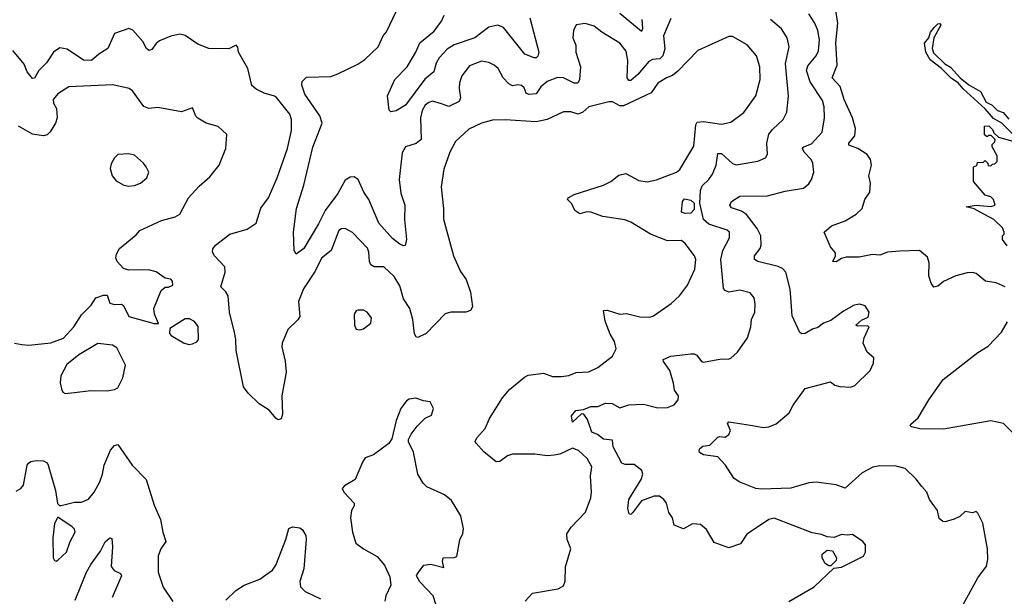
# Model space of a CAD drawing. Extents: x 1468344 to 1613994, y 525695 to 643861.
# Tile 343 of 427: x 1550514 to 1555930, y 603623 to 606794. Entities that reach past the tile are written whole.
import ezdxf

# ---------------------------------------------------------------- set-up
doc = ezdxf.new("R2010")
doc.units = 0

msp = doc.modelspace()

# ---------------------------------------------------------------- linework, layer by layer
at = {"layer": '0CON10XD'}
for points in [[(1554095, 606800), (1554055.5, 606705), (1554063.4, 606633.4), (1554051.4, 606595), (1554035, 606579.3), (1553995, 606574.7), (1553975, 606564.6), (1553915, 606492.1), (1553875, 606460.5), (1553865, 606460.5), (1553855.4, 606475), (1553859.5, 606569.5), (1553850.5, 606620.5), (1553815, 606664.4), (1553716, 606725), (1553675, 606758.8), (1553625, 606773.3), (1553575, 606766.7), (1553560, 606735), (1553556.7, 606695), (1553574.2, 606655), (1553573.1, 606615), (1553599.2, 606535), (1553593.9, 606465), (1553584, 606446), (1553565, 606445.4), (1553505, 606474.7), (1553473.3, 606476.7), (1553415, 606454.4), (1553381.2, 606425), (1553355, 606386.9), (1553315, 606382.5), (1553300, 606390), (1553289.4, 606419.4), (1553275, 606432.1), (1553255, 606436.1), (1553225, 606430.4), (1553205, 606441.1), (1553173.3, 606475), (1553145.4, 606525.4), (1553124.5, 606544.5), (1553095, 606559.4), (1553055, 606566.4), (1552988.8, 606541.2), (1552945.6, 606485), (1552933.3, 606446.7), (1552930.7, 606415), (1552938.9, 606365), (1552931.9, 606345), (1552875, 606316.7), (1552835, 606331.5), (1552785, 606345.4), (1552765, 606339.6), (1552745, 606323.5), (1552728.2, 606295), (1552718.2, 606255), (1552722.2, 606135), (1552696, 606114), (1552635.8, 606095), (1552617.5, 606062.5), (1552601.8, 605915), (1552610.8, 605840.8), (1552631.9, 605775), (1552631.4, 605695), (1552642, 605585), (1552635, 605552.5), (1552625, 605550), (1552605, 605559.2), (1552565, 605590.8), (1552489.6, 605675), (1552434.8, 605804.8), (1552407.6, 605845), (1552375.3, 605915.3), (1552355, 605929.4), (1552331.7, 605928.3), (1552305, 605911.4), (1552265, 605837.5), (1552194.8, 605745.2), (1552158.4, 605671.6), (1552076.9, 605535), (1552035, 605503.8), (1552024.2, 605524.2), (1552020, 605625), (1552037.3, 605755), (1552076.7, 605885), (1552126.5, 606093.5), (1552178.5, 606225), (1552164.8, 606264.8), (1552083.3, 606385), (1552066.9, 606435), (1552067.5, 606455), (1552091.4, 606478.6), (1552225, 606481.9), (1552265, 606495.6), (1552375, 606550), (1552412.5, 606575), (1552485.8, 606645), (1552514.4, 606705), (1552532.6, 606727.4), (1552585, 606839.4)], [(1553320, 606805), (1553368.9, 606615), (1553365, 606593.3), (1553355.6, 606584.4), (1553344.6, 606584.6), (1553292.9, 606605), (1553175, 606752.1), (1553145, 606763.8), (1553095, 606753.3), (1553017.8, 606695), (1552905, 606656.2), (1552865, 606632), (1552822.2, 606585), (1552805.3, 606555), (1552791.9, 606508.1), (1552742.5, 606467.5), (1552635.6, 606325), (1552585, 606293.8), (1552555, 606287.5), (1552547, 606297), (1552537.5, 606375), (1552577.5, 606465), (1552645, 606534.4), (1552693.2, 606615), (1552715, 606666.7), (1552795, 606730.4), (1552833.7, 606786.3), (1552848.3, 606818.3)], [(1553936.9, 606795), (1553940.5, 606745), (1553935, 606730), (1553815, 606827.7)], [(1555693, 603557), (1555783.8, 603725), (1555831.2, 603788.8), (1555838.6, 603825), (1555838.1, 603885), (1555812, 604025), (1555785, 604080), (1555775, 604090), (1555755, 604082.5), (1555715, 604088.8), (1555685, 604061.2), (1555655, 604046.7), (1555605, 604032), (1555592.5, 604035), (1555571.7, 604051.7), (1555562, 604095), (1555519.4, 604155), (1555504.4, 604195), (1555476.3, 604226.3), (1555445, 604267.8), (1555385, 604325.5), (1555335, 604339.3), (1555245, 604341.2), (1555206.6, 604333.4), (1555148.5, 604301.5), (1555055, 604217.5), (1555005, 604236.7), (1554895, 604251.2), (1554855, 604247.4), (1554755, 604218.4), (1554595, 604211.5), (1554562.5, 604215), (1554472.3, 604252.3), (1554442.3, 604272.3), (1554396.7, 604345), (1554355, 604390), (1554275, 604400.5), (1554253.7, 604413.7), (1554251.4, 604425), (1554255, 604436), (1554271.9, 604448.1), (1554310, 604455), (1554355, 604497.5), (1554365, 604502.5), (1554395, 604497.5), (1554415, 604512), (1554424.2, 604535), (1554407, 604573), (1554415, 604583.3), (1554534.1, 604564.1), (1554605, 604550.8), (1554635.7, 604554.3), (1554675, 604571.2), (1554747.3, 604632.7), (1554768.8, 604675), (1554835, 604765.8), (1554973.3, 604803.3), (1554997.5, 604785), (1555025, 604776.7), (1555085, 604773.3), (1555108.3, 604781.7), (1555192.5, 604865), (1555210, 604905), (1555212.5, 604935), (1555176.4, 604966.4), (1555153.8, 605015), (1555158.8, 605045), (1555186.7, 605105), (1555175, 605111.2), (1555125, 605108.8), (1555114, 605115), (1555145, 605141.4), (1555181.7, 605158.3), (1555186.1, 605186.1), (1555165, 605220), (1555135, 605228.8), (1555105, 605223.8), (1555045, 605192), (1554975, 605140), (1554935, 605125.7), (1554905, 605101.4), (1554875, 605092.5), (1554835, 605067.9), (1554816.4, 605066.4), (1554804.6, 605074.6), (1554763.5, 605165), (1554755.9, 605265.9), (1554753, 605313), (1554729.2, 605405), (1554710, 605425), (1554686.5, 605436.5), (1554575, 605463.8), (1554555.7, 605475), (1554555.4, 605495), (1554586.5, 605535), (1554593.5, 605555), (1554591.5, 605605), (1554570.7, 605645), (1554512, 605722), (1554485, 605742), (1554430.3, 605760.3), (1554420, 605775), (1554430, 605795), (1554475, 605824.4), (1554627.5, 605825), (1554725, 605851.1), (1554825, 605868.2), (1554855, 605891.1), (1554870, 605915), (1554883.1, 605955), (1554876.9, 606005), (1554866.9, 606025), (1554828.8, 606065), (1554820.9, 606085), (1554826.9, 606095), (1554869.1, 606110.9), (1554928.5, 606175), (1554941.8, 606255), (1554939.2, 606315), (1554929.5, 606350.5), (1554862.8, 606452.8), (1554841.7, 606515), (1554848.8, 606541.2), (1554895.4, 606595), (1554907.7, 606622.3), (1554913.5, 606683.5), (1554905.2, 606735.2), (1554888.5, 606775), (1554855, 606826.9)], [(1555935, 605325.6), (1555885, 605346.2), (1555827.1, 605357.1), (1555775, 605397.5), (1555755, 605403.6), (1555725, 605402.3), (1555663.8, 605386.2), (1555595, 605354), (1555565, 605328.8), (1555543.2, 605323.2), (1555527.5, 605345), (1555514.3, 605385), (1555517.4, 605457.4), (1555508.3, 605488.3), (1555464.2, 605524.2), (1555355, 605521.5), (1555287.5, 605515), (1555245, 605499.2), (1555205, 605502.7), (1555132.2, 605487.8), (1555061.1, 605488.9), (1555035, 605481.4), (1555005, 605462.5), (1554986.7, 605465), (1555000.8, 605495), (1555001.2, 605511.2), (1554973.8, 605545), (1554940, 605625), (1554978.8, 605661.2), (1555055, 605688), (1555115.6, 605724.4), (1555148.8, 605755), (1555163.3, 605805), (1555190, 605845), (1555194.2, 605895), (1555185.7, 605935), (1555200, 605995), (1555194.5, 606025), (1555175, 606052.5), (1555125, 606085.4), (1555075.6, 606105), (1555075.5, 606115), (1555107.7, 606155), (1555111.3, 606195), (1555095.3, 606255), (1555048.9, 606355), (1555026.5, 606426.5), (1554983.8, 606475), (1555010, 606545), (1555003.8, 606666.2), (1555015.2, 606775.2), (1555004, 606845)], [(1554733.1, 606285), (1554743.4, 606373.4), (1554727.4, 606552.6), (1554746.4, 606645), (1554736.5, 606695), (1554705, 606744.4), (1554644.3, 606795)], [(1555990.9, 606150.9), (1555915.6, 606225.6), (1555870.7, 606250.7), (1555825, 606304.3), (1555703.1, 606413.1), (1555676.5, 606446.5), (1555640.1, 606470.1), (1555584.5, 606525), (1555523.1, 606573.1), (1555497.7, 606615), (1555491.8, 606665), (1555514.6, 606695), (1555523.8, 606726.2), (1555545, 606752.2), (1555565, 606772.2), (1555575, 606772.9), (1555580, 606765), (1555543.2, 606695), (1555533.8, 606635), (1555541.1, 606611.1), (1555602.1, 606552.1), (1555633.8, 606533.8), (1555688.1, 606475), (1555735, 606435.6), (1555799.4, 606399.4), (1555830.3, 606340.3), (1555864, 606324), (1555892, 606295), (1555923.1, 606283.1), (1555955, 606246.9)], [(1551792.1, 606432.1), (1551768.6, 606525), (1551718, 606615), (1551713.9, 606643.9), (1551705, 606653.3), (1551665, 606634.2), (1551555, 606636.2), (1551495, 606659.2), (1551425, 606706.7), (1551395, 606714.3), (1551345.6, 606704.4), (1551282.6, 606677.4), (1551265, 606664.2), (1551240.3, 606629.7), (1551225, 606624.6), (1551212.1, 606635), (1551191.8, 606675), (1551136.9, 606736.9), (1551115, 606746.7), (1551035, 606718.1), (1550998.6, 606635), (1550949.2, 606605), (1550909.3, 606570.7), (1550865, 606572.1), (1550775, 606632.2), (1550735, 606639.7), (1550700.9, 606615), (1550662.6, 606557.4), (1550620, 606515), (1550595, 606473.3), (1550585, 606470), (1550555, 606507.5), (1550539.7, 606549.7), (1550477.5, 606625)], [(1553294.1, 603595.9), (1553335, 603640), (1553476.4, 603663.6), (1553505, 603680), (1553513.9, 603706.1), (1553516, 603785), (1553545.7, 603885), (1553525.8, 603935), (1553524.3, 603965.7), (1553547.5, 604002.5), (1553625.7, 604085), (1553655.4, 604164.6), (1553660, 604195), (1553654.5, 604285), (1553661.1, 604335), (1553635, 604380.6), (1553588.6, 604425), (1553555, 604436.9), (1553485.3, 604404.7), (1553455, 604398.5), (1553415, 604396.1), (1553347.5, 604405), (1553225, 604404.5), (1553198, 604395), (1553155, 604364.3), (1553135, 604362.5), (1553067.4, 604417.4), (1553024.2, 604465), (1553020, 604475), (1553028.6, 604495), (1553074.4, 604545), (1553099.1, 604600.9), (1553169.4, 604715), (1553208.9, 604761.1), (1553291.2, 604828.8), (1553311.5, 604838.5), (1553395, 604850.5), (1553445, 604832.1), (1553495, 604831.8), (1553535, 604837.9), (1553575, 604853.5), (1553645, 604857.1), (1553695, 604881.4), (1553775.5, 604944.5), (1553795.7, 604984.3), (1553785.6, 605025), (1553761.4, 605065), (1553735, 605136.2), (1553725.9, 605194.1), (1553745, 605197.1), (1553815, 605174.4), (1553852.5, 605177.5), (1553925, 605160.6), (1553981.2, 605158.8), (1554000, 605165), (1554096.8, 605233.2), (1554143.8, 605275), (1554188, 605335), (1554227.2, 605422.8), (1554232.5, 605475), (1554226.7, 605495), (1554175, 605563.3), (1554155, 605580), (1554078.3, 605578.3), (1553984.3, 605614.3), (1553875, 605681.2), (1553843.7, 605693.7), (1553722.5, 605712.5), (1553655, 605735.8), (1553633.4, 605736.6), (1553595, 605726.4), (1553567.1, 605745), (1553551.6, 605781.6), (1553527.5, 605805), (1553530.8, 605815), (1553565, 605832.5), (1553726.2, 605885), (1553765, 605904.4), (1553810.5, 605939.5), (1553847.8, 605947.8), (1553920.5, 605910.5), (1553965, 605902.1), (1554016.1, 605913.9), (1554127.5, 605955), (1554145, 605970.8), (1554222.1, 606097.9), (1554233.7, 606216.4), (1554240, 606230), (1554275, 606234.7), (1554375, 606219.6), (1554425, 606231.1), (1554496.9, 606283.1), (1554562.5, 606375), (1554587.1, 606465), (1554585.4, 606535), (1554567.8, 606595), (1554515, 606656), (1554435, 606702.5), (1554415, 606702.5), (1554245, 606625.6), (1554135, 606510.6), (1554105, 606487.8), (1554072, 606475), (1554025, 606445.7), (1553987.3, 606392.7), (1553835, 606320), (1553815, 606320.9), (1553775, 606343.3), (1553755, 606343.3), (1553645, 606315.6), (1553611.4, 606285), (1553585.5, 606275.5), (1553545, 606287.8), (1553505, 606286.7), (1553415, 606245.5), (1553355, 606232.2), (1553185, 606243.1), (1553115, 606241.4), (1553055, 606225.6), (1552985, 606191.4), (1552910.8, 606125), (1552880.8, 606065), (1552847.9, 605972.1), (1552833.1, 605875), (1552844.6, 605755), (1552846.3, 605696.3), (1552900.8, 605495), (1552939.7, 605409.7), (1552970, 605365), (1552994.2, 605295), (1553005.8, 605215), (1552993.8, 605195), (1552967.5, 605185), (1552885, 605186.5), (1552855, 605176.9), (1552750.9, 605069.1), (1552705, 605046.7), (1552695, 605050), (1552685.8, 605065.8), (1552676.8, 605145), (1552659.6, 605205), (1552625, 605259.2), (1552605, 605330.8), (1552575, 605381.1), (1552517.5, 605435), (1552465, 605435.4), (1552445.8, 605445.8), (1552437.8, 605465), (1552435.3, 605515.3), (1552427.8, 605537.8), (1552344.3, 605624.3), (1552305, 605646), (1552285, 605644.2), (1552270, 605635), (1552226.7, 605525), (1552175, 605483.1), (1552139.7, 605410.3), (1552075, 605314.2), (1552048.8, 605245), (1552055, 605161.2), (1552045, 605143.1), (1551989.2, 605090.8), (1551957.3, 605015), (1551955.5, 604995), (1551974.4, 604915.6), (1551980.5, 604855), (1551956.9, 604725), (1551960, 604625), (1551951.7, 604598.3), (1551936.1, 604593.9), (1551925, 604600), (1551886.2, 604646.2), (1551832.2, 604682.2), (1551770.6, 604740.6), (1551745, 604774.3), (1551704.7, 604975), (1551703.9, 605035), (1551695.5, 605074.5), (1551667.8, 605185), (1551660.7, 605275), (1551648.4, 605298.4), (1551620.8, 605325), (1551644.4, 605405), (1551642.2, 605435), (1551585.8, 605495), (1551574, 605515), (1551575.9, 605534.1), (1551591.2, 605555), (1551670, 605615), (1551765, 605642.9), (1551815.4, 605674.6), (1551841.5, 605758.5), (1551882.5, 605815), (1551930, 605925), (1551987.9, 606085), (1552008.5, 606185), (1552008.8, 606245), (1552000.4, 606275), (1551926, 606366), (1551915, 606374.3), (1551859.8, 606389.8), (1551815, 606412.5), (1551792.1, 606432.1)], [(1550485, 605016), (1550527, 605007), (1550565, 605003.3), (1550685, 605017.1), (1550755, 605043.1), (1550812.9, 605105), (1550855, 605171.2), (1550906.7, 605225), (1550932.5, 605265), (1550975, 605280), (1550995, 605280), (1551010, 605235), (1551035, 605227.5), (1551075, 605230), (1551085, 605222.5), (1551115, 605162.5), (1551253.9, 605123.9), (1551277.5, 605122.5), (1551256, 605175), (1551252.5, 605205), (1551292.5, 605305), (1551315, 605322.5), (1551333, 605323), (1551355.8, 605334.2), (1551355, 605356.7), (1551345, 605366.7), (1551315, 605372.5), (1551265, 605407.5), (1551222.3, 605417.7), (1551115, 605416.2), (1551085, 605426), (1551050.8, 605465), (1551044, 605485), (1551046.2, 605505), (1551062.5, 605535), (1551155, 605611.1), (1551175.8, 605635), (1551295, 605689.1), (1551369.1, 605710.9), (1551394.5, 605725.5), (1551442, 605815), (1551501.1, 605878.9), (1551560.9, 605929.1), (1551610.8, 605995), (1551648.8, 606085), (1551653, 606163), (1551606.1, 606206.1), (1551540, 606225), (1551495, 606252.5), (1551483.9, 606263.9), (1551465, 606310), (1551405, 606288), (1551275, 606311.2), (1551224.7, 606305.3), (1551196.7, 606316.7), (1551135, 606403.8), (1551115.7, 606415.7), (1551026.2, 606436.2), (1550785, 606425.7), (1550724.4, 606385.6), (1550698.6, 606355), (1550701.1, 606335), (1550716.7, 606305), (1550720.5, 606255), (1550712.2, 606225), (1550682.6, 606177.4), (1550665, 606161.5), (1550645.3, 606154.7), (1550585.4, 606165.4), (1550508.2, 606208.2)], [(1554745, 603594), (1554885, 603676), (1554991.7, 603778.3), (1555035, 603782.5), (1555155.9, 603844.1), (1555166.7, 603865), (1555165.9, 603905.9), (1555152.5, 603925), (1555095, 603963.3), (1555065, 603958.8), (1555035, 603963.3), (1554995, 603946.2), (1554955, 603950), (1554925, 603962.5), (1554872.7, 603972.7), (1554665, 604052.5), (1554635, 604045.7), (1554572.5, 604002.5), (1554513.8, 603965), (1554478.3, 603911.7), (1554415, 603890), (1554335, 603918.8), (1554291.1, 603991.1), (1554258.6, 604018.6), (1554215, 604020.9), (1554165, 603994.4), (1554114.5, 604014.5), (1554105.8, 604055), (1554084.6, 604084.6), (1554071.4, 604135), (1554058, 604155), (1554033, 604173), (1554004.5, 604174.5), (1553935, 604147.3), (1553885, 604082.5), (1553875, 604073.8), (1553866.4, 604076.4), (1553859.4, 604105), (1553863.9, 604155), (1553932.7, 604265), (1553941.8, 604295), (1553937.1, 604315), (1553895, 604347.6), (1553845, 604348.2), (1553827.1, 604355), (1553777.8, 604445), (1553775, 604482.5), (1553725, 604487.9), (1553692, 604512), (1553661.2, 604525), (1553637.5, 604595), (1553617.5, 604625), (1553605, 604626.7), (1553555, 604580), (1553550, 604615), (1553573.3, 604645), (1553615, 604651.2), (1553655, 604666), (1553695, 604666.7), (1553735.6, 604684.4), (1553772.6, 604682.6), (1553815, 604660), (1553864.2, 604675.8), (1553945, 604680), (1554025, 604658.9), (1554078.3, 604661.7), (1554114.5, 604675.5), (1554137, 604703), (1554137.5, 604725), (1554116.2, 604756.2), (1554111.3, 604795), (1554089.6, 604865), (1554055.8, 604915), (1554054.4, 604925.6), (1554095, 604942.9), (1554205.9, 604955.9), (1554225, 604956), (1554238.8, 604948.8), (1554264.5, 604914.5), (1554275, 604910), (1554375, 604928.8), (1554413.3, 604926.7), (1554425, 604932.5), (1554462, 604965), (1554517.1, 605045), (1554535.6, 605105), (1554538.6, 605145), (1554557.7, 605185), (1554560.2, 605230.2), (1554554.4, 605265), (1554531.7, 605291.7), (1554476.2, 605306.2), (1554415, 605296.2), (1554395, 605304.4), (1554385.9, 605315.9), (1554371.5, 605475), (1554382.7, 605525), (1554418.1, 605595), (1554419.2, 605625), (1554405, 605636.9), (1554305, 605670.5), (1554275.2, 605695), (1554254.8, 605785), (1554259.4, 605855), (1554268.7, 605881.3), (1554304.8, 605915.2), (1554325.9, 605945), (1554344.6, 605995), (1554355, 606059.2), (1554375, 606058.5), (1554435, 606003.1), (1554455, 605995.6), (1554575, 606015.7), (1554615.7, 606034.3), (1554627.1, 606055), (1554623.6, 606115), (1554635.5, 606165), (1554655, 606191.1), (1554714.3, 606245), (1554733.1, 606285)], [(1555945, 605550), (1555920, 605585), (1555920, 605605), (1555930, 605615), (1555930, 605625), (1555919.3, 605649.3), (1555872.5, 605695), (1555797.5, 605735), (1555765, 605753.3), (1555720, 605765), (1555775, 605773.3), (1555855, 605767.5), (1555880, 605775), (1555870, 605805), (1555855, 605820), (1555825, 605830), (1555760, 605905), (1555760, 605985), (1555778.3, 605991.7), (1555781.7, 606008.3), (1555815, 606010), (1555825, 606020), (1555840, 606005), (1555841.7, 605991.7), (1555855, 605990), (1555865, 606000), (1555878.3, 606001.7), (1555890, 606015), (1555890, 606045), (1555862.5, 606095), (1555862.5, 606107.5), (1555878.3, 606121.7), (1555880, 606135), (1555857.5, 606157.5), (1555842.5, 606157.5), (1555835, 606150), (1555821.7, 606161.7), (1555821.7, 606208.3), (1555845, 606210), (1555865, 606190), (1555871.7, 606171.7), (1555898.3, 606148.3), (1555976, 606126)], [(1551115, 605878.1), (1551145, 605881.9), (1551178.8, 605895), (1551214, 605925), (1551224, 605955), (1551210.8, 605985), (1551195.6, 606005.6), (1551145, 606048.6), (1551114.3, 606055.7), (1551055, 606052), (1551035.5, 606034.5), (1551018.3, 606001.7), (1551012.9, 605975), (1551022.9, 605935), (1551045, 605907.5), (1551086.7, 605885), (1551115, 605878.1)], [(1554175, 605728.9), (1554154.2, 605735), (1554160, 605795), (1554170.9, 605809.1), (1554205, 605802), (1554223.8, 605785), (1554225, 605750.8), (1554205, 605730.4), (1554175, 605728.9)], [(1552385, 605088.8), (1552405, 605094), (1552445.6, 605124.4), (1552449.2, 605155), (1552425, 605186.2), (1552405, 605196.2), (1552375, 605196.7), (1552365, 605192.5), (1552354, 605175), (1552356.7, 605115), (1552365, 605092.5), (1552385, 605088.8)], [(1551445, 605008.6), (1551465, 605011.9), (1551488, 605022), (1551498.6, 605035), (1551496.4, 605106.4), (1551476.7, 605135), (1551448.3, 605148.3), (1551425, 605148.6), (1551340, 605095), (1551337.5, 605067.5), (1551346.7, 605056.7), (1551415, 605016.9), (1551445, 605008.6)], [(1555975, 604523.3), (1555925, 604574), (1555855, 604587.5), (1555595, 604541.5), (1555465, 604543.3), (1555420, 604555), (1555413, 604563), (1555415, 604570), (1555456.2, 604605), (1555515.6, 604704.4), (1555594.2, 604815), (1555785, 604964.4), (1555841.3, 604998.7), (1555913.8, 605076.2), (1555947.2, 605132.8)], [(1550765, 604737.5), (1550815, 604744), (1550905, 604755.6), (1550995, 604752.5), (1551035, 604760), (1551055, 604770), (1551082.5, 604825), (1551096.2, 604895), (1551049.3, 604989.3), (1551025, 605003.3), (1550945, 605012.5), (1550839.2, 604950.8), (1550773, 604897), (1550740, 604835), (1550737, 604797), (1550743.6, 604763.6), (1550752.5, 604745), (1550765, 604737.5)], [(1552814, 603545), (1552788, 603625), (1552715, 603703.3), (1552697.5, 603735), (1552700, 603745), (1552737.5, 603795), (1552775, 603800), (1552848, 603782), (1552840, 603815), (1552843.3, 603835), (1552905, 603835.8), (1552917.9, 603842.1), (1552935.9, 603934.1), (1552952.3, 603967.7), (1552956, 603995), (1552941.2, 604065), (1552890.3, 604150.3), (1552850.3, 604180.3), (1552753.8, 604225), (1552734, 604245), (1552704.2, 604294.2), (1552680, 604415), (1552653, 604473), (1552653.3, 604485), (1552666.7, 604515), (1552700.5, 604559.5), (1552745, 604602.5), (1552780, 604620), (1552790, 604655), (1552771.7, 604691.7), (1552735, 604697.5), (1552693.6, 604713.6), (1552657.5, 604707.5), (1552641.7, 604698.3), (1552611.2, 604655), (1552585, 604590), (1552561.7, 604488.3), (1552545, 604462.5), (1552459.7, 604400.3), (1552415, 604383.8), (1552399.7, 604360.3), (1552360, 604265), (1552300.3, 604229.7), (1552288.6, 604215), (1552296.9, 604195), (1552354, 604135), (1552355, 604120), (1552338.8, 604095), (1552334.3, 604055), (1552344.2, 603975), (1552363.8, 603915), (1552405, 603883.8), (1552481.2, 603841.2), (1552521.2, 603795), (1552550.5, 603730.5), (1552556.2, 603685), (1552527.5, 603625), (1552523, 603597)], [(1550495, 604200.6), (1550520, 604215), (1550535.5, 604235), (1550555.9, 604344.1), (1550563.3, 604355), (1550575, 604363.8), (1550605, 604370), (1550645, 604368), (1550665, 604356.7), (1550671.2, 604345), (1550712, 604205), (1550723, 604133), (1550732.5, 604122.5), (1550743, 604123), (1550815, 604140), (1550855, 604140), (1550892.3, 604157.7), (1550924.2, 604195.8), (1550955, 604253.3), (1550969.4, 604295), (1550979.4, 604345), (1551014.1, 604425.9), (1551035, 604452.9), (1551055, 604457.5), (1551132.9, 604345), (1551210.4, 604265), (1551254.1, 604124.1), (1551289.2, 604045), (1551301.9, 603975), (1551318.1, 603925), (1551291.5, 603885), (1551276.7, 603845), (1551275.6, 603755), (1551303.7, 603673.7), (1551356.7, 603595)], [(1550715, 603816.7), (1550725, 603822.5), (1550772, 603865), (1550792, 603925), (1550818.8, 603975), (1550815, 603992.5), (1550803.3, 604005), (1550725, 604057.5), (1550706, 604024), (1550696.9, 603945), (1550698, 603835), (1550705, 603820), (1550715, 603816.7)], [(1551648.3, 603601.7), (1551703.8, 603655), (1551748.8, 603685), (1551835, 603717.5), (1551868.2, 603741.8), (1551905, 603766.7), (1551924, 603795), (1551979.1, 603935), (1551994.2, 603995.8), (1552015, 604006), (1552055, 604000), (1552069.5, 603989.5), (1552087.6, 603957.6), (1552090.6, 603935), (1552078.1, 603775), (1552055.5, 603705), (1552059.4, 603675), (1552085, 603648.6), (1552168.6, 603608.6)], [(1550819, 603601), (1550882.5, 603755), (1550905, 603798.1), (1550959.2, 603870.8), (1550985, 603923.3), (1551010, 603945), (1551021.7, 603941.7), (1551025.4, 603895.4), (1551017.1, 603787.1), (1551034.6, 603764.6), (1551068.5, 603748.5), (1551074.2, 603735), (1551022.8, 603617.2)], [(1554975, 603790), (1554965, 603790), (1554944.1, 603804.1), (1554927.5, 603835), (1554927.5, 603855), (1554955, 603876.7), (1554985, 603872.5), (1555007.5, 603835), (1555005, 603820), (1554975, 603790)]]:
    msp.add_lwpolyline(points, dxfattribs=at)

doc.saveas('drawing.dxf')
